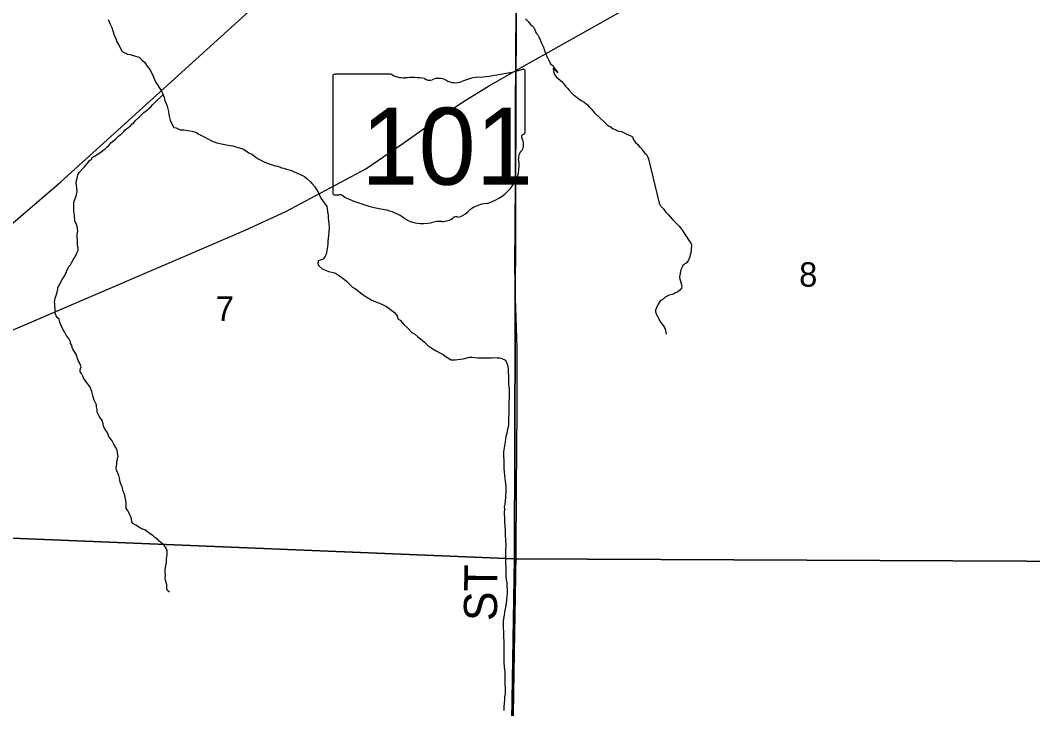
# Model space of a CAD drawing. Extents: x -8.5 to 18.7, y -20.3 to 7.
# Drawn here: x 11.845 to 15.315, y -3.364 to -1.005 of the extents above; entities that cross this region are included whole.
import ezdxf

# ---------------------------------------------------------------- set-up
doc = ezdxf.new("R2010")
doc.units = 0
for name, color, linetype in [('GM_X_County_Road', 7, 'Continuous'), ('GM_X_County_Road_Text', 7, 'Continuous'), ('GM_X_Minor_River', 7, 'Continuous'), ('GM_X_Rail_Line', 7, 'Continuous'), ('GM_X_Section', 7, 'Continuous'), ('GM_X_Section_Text', 7, 'Continuous'), ('GM_X_State_Location', 7, 'Continuous'), ('GM_X_State_Route', 7, 'Continuous'), ('GM_X_State_Shield', 7, 'Continuous')]:
    doc.layers.add(name, color=color, linetype=linetype)

msp = doc.modelspace()

# ---------------------------------------------------------------- linework, layer by layer
at = {"layer": 'GM_X_County_Road'}
for points in [[(13.5429, -1.1774), (13.5457, -1.1129), (13.546, -0.9367), (13.5466, -0.8416), (13.548, -0.6795), (13.55, -0.4503), (13.553, -0.2515), (13.5558, -0.0456), (13.5572, 0.1676), (13.5612, 0.3695), (13.5648, 0.5662), (13.5704, 0.8181), (13.5752, 1.0646), (13.5783, 1.1785), (13.5804, 1.1936)], [(13.5258, -4.4524), (13.5227, -4.418), (13.5194, -4.3526), (13.5216, -4.1896), (13.5244, -3.9919), (13.5275, -3.7989), (13.5314, -3.584), (13.5354, -3.3855), (13.539, -3.1706), (13.5421, -2.9793), (13.5441, -2.8365), (13.5457, -2.6116), (13.5474, -2.3386), (13.5472, -2.1271), (13.5418, -1.9572), (13.5396, -1.8481), (13.5418, -1.5659), (13.5421, -1.3434), (13.5418, -1.2789), (13.5429, -1.1774)]]:
    msp.add_lwpolyline(points, dxfattribs=at)
at = {"layer": 'GM_X_Minor_River'}
for points in [[(12.1464, -1.0024), (12.1518, -1.0168), (12.1587, -1.0304), (12.1625, -1.0411), (12.1679, -1.0593), (12.1725, -1.0676), (12.1764, -1.079), (12.1825, -1.0911), (12.1947, -1.1123), (12.2031, -1.1168), (12.213, -1.1213), (12.2221, -1.1221), (12.2404, -1.1281), (12.2525, -1.1318), (12.2632, -1.1424), (12.2716, -1.1499), (12.28, -1.1621), (12.2892, -1.1742), (12.2946, -1.1848), (12.2999, -1.1969), (12.3053, -1.2083), (12.3084, -1.2166), (12.3283, -1.2461), (12.3329, -1.2552), (12.3383, -1.2704), (12.3406, -1.2803), (12.3452, -1.2901), (12.3483, -1.3), (12.3529, -1.3182), (12.3537, -1.3288), (12.3568, -1.3387), (12.3584, -1.3478), (12.363, -1.3577), (12.3707, -1.3728), (12.379, -1.3743), (12.3927, -1.3803), (12.4064, -1.381), (12.4193, -1.3825), (12.4337, -1.3854), (12.4489, -1.3899), (12.4573, -1.3952), (12.4756, -1.405), (12.5007, -1.4185), (12.519, -1.4253), (12.5402, -1.4297), (12.557, -1.4335), (12.5737, -1.4357), (12.5874, -1.4401), (12.5965, -1.4424), (12.6102, -1.4469), (12.6284, -1.4597), (12.6383, -1.4642), (12.6521, -1.474), (12.662, -1.4816), (12.6764, -1.4876), (12.6856, -1.4929), (12.6947, -1.4959), (12.7053, -1.4996), (12.7182, -1.5041), (12.7274, -1.5056), (12.7403, -1.5108), (12.7487, -1.5123), (12.7578, -1.5153), (12.7745, -1.5205), (12.7836, -1.5251), (12.7943, -1.5296), (12.8095, -1.5363), (12.8194, -1.5401), (12.8278, -1.5484), (12.8385, -1.5575), (12.8453, -1.5658), (12.8545, -1.5764), (12.8606, -1.5855), (12.866, -1.5946), (12.8752, -1.6143)], [(13.5759, -1.0009), (13.5866, -1.0107), (13.5927, -1.0183), (13.5988, -1.0244), (13.6049, -1.0296), (13.6103, -1.0433), (13.6133, -1.0494), (13.6187, -1.0554), (13.6217, -1.0615), (13.6264, -1.0721), (13.631, -1.0835), (13.6356, -1.0926), (13.6379, -1.0979), (13.6417, -1.1092), (13.6456, -1.1199), (13.6494, -1.129), (13.6532, -1.1358), (13.6586, -1.1471), (13.6617, -1.154), (13.6708, -1.1615), (13.6739, -1.1676), (13.6792, -1.1736), (13.6869, -1.185), (13.6716, -1.1699), (13.6724, -1.1805), (13.6755, -1.1911), (13.6816, -1.1994), (13.6954, -1.21), (13.7015, -1.2161), (13.7083, -1.2252), (13.7137, -1.2312), (13.7198, -1.238), (13.7244, -1.2441), (13.7335, -1.2539), (13.7412, -1.2607), (13.7473, -1.2652), (13.7549, -1.2705), (13.7671, -1.2796), (13.7777, -1.2864), (13.7884, -1.2954), (13.7945, -1.3015), (13.8014, -1.309), (13.8075, -1.3151), (13.8128, -1.3219), (13.8334, -1.3423)], [(12.305, -1.2884), (12.3346, -1.2601)], [(12.0391, -2.1539), (12.0316, -2.1425), (12.0256, -2.1318), (12.0234, -2.1265), (12.0219, -2.1181), (12.0174, -2.1127), (12.0167, -2.1067), (12.013, -2.0975), (12.0025, -2.0845), (11.9965, -2.0723), (11.992, -2.0654), (11.9801, -2.041), (11.9779, -2.0289), (11.9711, -2.0235), (11.9682, -2.0182), (11.9644, -2.0105), (11.9652, -2.0052), (11.9645, -1.9969), (11.9639, -1.9824), (11.9632, -1.9764), (11.9625, -1.9695), (11.9649, -1.9574), (11.9688, -1.9445), (11.9703, -1.9392), (11.9735, -1.9279), (11.9743, -1.9203), (11.9789, -1.912), (11.9836, -1.9014), (11.9889, -1.8931), (11.9981, -1.8795), (12.0005, -1.8742), (12.0036, -1.8681), (12.0051, -1.8628), (12.009, -1.8545), (12.0113, -1.8492), (12.0167, -1.8432), (12.0205, -1.8364), (12.0251, -1.8281), (12.029, -1.8228), (12.0336, -1.8145), (12.0367, -1.8092), (12.0405, -1.8001), (12.0436, -1.7926), (12.0429, -1.785), (12.0415, -1.7774), (12.0415, -1.7713), (12.0408, -1.7637), (12.0402, -1.7462), (12.0403, -1.7394), (12.0419, -1.7265), (12.0405, -1.7121), (12.0375, -1.7052), (12.0323, -1.693), (12.031, -1.6755), (12.0288, -1.6573), (12.0291, -1.6292), (12.0307, -1.6224), (12.0337, -1.6156), (12.0353, -1.6103), (12.0376, -1.6034), (12.0392, -1.5966), (12.04, -1.5913), (12.0393, -1.5807), (12.0379, -1.5708), (12.0365, -1.5632), (12.0381, -1.5541), (12.0404, -1.5465), (12.0428, -1.5352), (12.0482, -1.5253), (12.0596, -1.5133), (12.065, -1.508), (12.0696, -1.502), (12.078, -1.4929), (12.0819, -1.4854), (12.0887, -1.4824), (12.0918, -1.4756), (12.0994, -1.4704), (12.1177, -1.4591), (12.1368, -1.4449), (12.1422, -1.4404), (12.1483, -1.4343), (12.1552, -1.4253), (12.1605, -1.4215), (12.172, -1.4118), (12.1812, -1.4027), (12.1934, -1.393), (12.2003, -1.3862), (12.2041, -1.3809), (12.2171, -1.3719), (12.2224, -1.3674), (12.2285, -1.3599), (12.2346, -1.3569), (12.2393, -1.3494), (12.2507, -1.3396), (12.2599, -1.329), (12.2683, -1.3208), (12.2813, -1.3125), (12.2851, -1.3072), (12.292, -1.302), (12.2996, -1.2937), (12.305, -1.2884)], [(13.8334, -1.3423), (13.8449, -1.3521), (13.854, -1.3612), (13.8609, -1.3665), (13.8662, -1.3695), (13.8769, -1.377), (13.8852, -1.3793), (13.8913, -1.3838), (13.905, -1.3868), (13.9141, -1.3905), (13.9233, -1.3951), (13.9286, -1.3973), (13.9355, -1.4003), (13.9431, -1.4048), (13.9469, -1.4147), (13.953, -1.4245), (13.9614, -1.4306), (13.966, -1.4374), (13.9729, -1.4419), (13.9759, -1.4487), (13.9843, -1.4593), (13.9904, -1.4654), (13.9943, -1.4722), (13.9981, -1.4798), (14.0345, -1.6315), (14.0384, -1.6406), (14.0483, -1.6505), (14.0567, -1.6626), (14.0666, -1.6724), (14.0727, -1.68), (14.0804, -1.6883), (14.0872, -1.6944), (14.0933, -1.7019), (14.1025, -1.711), (14.1071, -1.7163), (14.114, -1.7261), (14.1231, -1.7405), (14.1293, -1.7488), (14.1331, -1.7541), (14.1377, -1.761), (14.143, -1.7685), (14.1453, -1.7746), (14.1439, -1.7921), (14.1432, -1.802), (14.1409, -1.8073), (14.1395, -1.8157), (14.1335, -1.8294), (14.1267, -1.837), (14.1168, -1.8431), (14.1116, -1.8538), (14.1086, -1.8606), (14.1041, -1.8842), (14.1049, -1.8918), (14.108, -1.8994), (14.1111, -1.9115), (14.1119, -1.9168), (14.1104, -1.9237), (14.1051, -1.9305), (14.0976, -1.9366), (14.09, -1.9397), (14.0847, -1.942), (14.0786, -1.9443), (14.0688, -1.9474), (14.0551, -1.9543), (14.0476, -1.9604), (14.0392, -1.965), (14.031, -1.978), (14.0249, -1.9909), (14.0219, -1.9985), (14.022, -2.0038), (14.0251, -2.0129), (14.0296, -2.0213), (14.0327, -2.0281), (14.0366, -2.0357), (14.0434, -2.0455), (14.048, -2.0516), (14.0526, -2.0584), (14.0549, -2.0637), (14.0588, -2.0804)], [(12.8752, -1.6143), (12.8958, -1.643), (12.8966, -1.6506), (12.8974, -1.6613), (12.8998, -1.6734), (12.8998, -1.6818), (12.9014, -1.6924), (12.9022, -1.7007), (12.903, -1.7167), (12.9023, -1.7281), (12.9016, -1.7433), (12.8995, -1.7615), (12.8987, -1.7706), (12.898, -1.7813), (12.8958, -1.7942), (12.8936, -1.8064), (12.8898, -1.814), (12.8838, -1.8231), (12.874, -1.8277), (12.8656, -1.8293), (12.8642, -1.8377), (12.8665, -1.8452), (12.8794, -1.8573), (12.8908, -1.8618), (12.9007, -1.8656), (12.9121, -1.8678), (12.9213, -1.8701), (12.9289, -1.8746), (12.9395, -1.8814), (12.9502, -1.8889), (12.9624, -1.8995), (12.9754, -1.9116), (12.9838, -1.9199), (12.9936, -1.9259), (13.015, -1.9425), (13.0234, -1.9478), (13.0378, -1.9569), (13.047, -1.9629), (13.0637, -1.9704), (13.0759, -1.9749), (13.0888, -1.9802), (13.0995, -1.9862), (13.114, -1.9968), (13.1269, -2.0066), (13.1361, -2.0179), (13.1384, -2.0278), (13.1468, -2.0323), (13.159, -2.0474), (13.1712, -2.058), (13.1865, -2.0747), (13.1956, -2.0799), (13.2078, -2.0897), (13.2169, -2.0965), (13.2299, -2.1086), (13.2421, -2.1192), (13.2589, -2.1313), (13.2703, -2.1381), (13.2855, -2.1456), (13.2946, -2.1509), (13.3046, -2.1584), (13.3213, -2.1682), (13.335, -2.1682), (13.3539, -2.1665), (13.363, -2.1657), (13.3843, -2.1596), (13.3919, -2.1595), (13.4124, -2.1617), (13.4397, -2.1616), (13.4518, -2.1623), (13.4602, -2.1615), (13.4678, -2.1607), (13.4792, -2.1614), (13.4868, -2.1621), (13.4951, -2.1636), (13.5073, -2.1704), (13.515, -2.1863), (13.5173, -2.2007), (13.5174, -2.2121), (13.5182, -2.2227), (13.5183, -2.2524), (13.5192, -2.2615), (13.52, -2.2691), (13.5201, -2.301), (13.5194, -2.3108), (13.5196, -2.345), (13.5189, -2.3572), (13.5181, -2.3648), (13.5182, -2.3815), (13.5175, -2.3899), (13.5168, -2.3997), (13.5138, -2.4104), (13.5124, -2.421), (13.5094, -2.4309), (13.5064, -2.4492), (13.5042, -2.4629), (13.5035, -2.4704), (13.5013, -2.4841), (13.5015, -2.5282), (13.5023, -2.5426), (13.5031, -2.551), (13.5047, -2.5662)], [(12.3561, -2.9646), (12.3501, -2.9592), (12.3478, -2.9531), (12.3472, -2.9448), (12.3472, -2.9395), (12.3465, -2.9341), (12.3443, -2.928), (12.3421, -2.9182), (12.3422, -2.9053), (12.3415, -2.8992), (12.3416, -2.887), (12.3431, -2.8817), (12.344, -2.8734), (12.3456, -2.8628), (12.3464, -2.8567), (12.3464, -2.8506), (12.3481, -2.837), (12.3482, -2.8248), (12.346, -2.8164), (12.343, -2.8104), (12.3385, -2.8035), (12.3264, -2.7943), (12.3212, -2.7897), (12.3151, -2.7835), (12.3061, -2.7774), (12.3008, -2.7713), (12.2827, -2.7597), (12.2714, -2.7513), (12.2608, -2.7481), (12.2541, -2.7427), (12.2405, -2.735), (12.2306, -2.7296), (12.2269, -2.7243), (12.2262, -2.7137), (12.224, -2.7083), (12.2181, -2.6938), (12.2128, -2.6839), (12.2083, -2.6778), (12.2084, -2.6687), (12.2077, -2.6588), (12.207, -2.6505), (12.2056, -2.6451), (12.2034, -2.6345), (12.2019, -2.6284), (12.1974, -2.62), (12.1968, -2.6124), (12.1946, -2.6033), (12.1886, -2.5918), (12.1864, -2.5812), (12.1849, -2.5736), (12.1827, -2.5652), (12.179, -2.5568), (12.1753, -2.5469), (12.1739, -2.5393), (12.1747, -2.5325), (12.1755, -2.5249), (12.1763, -2.5166), (12.1779, -2.5113), (12.1787, -2.506), (12.1803, -2.4999), (12.1795, -2.4946), (12.1781, -2.4877), (12.1774, -2.4778), (12.1737, -2.471), (12.1654, -2.458), (12.1595, -2.4458), (12.1535, -2.4366), (12.1482, -2.4313), (12.146, -2.4237), (12.1415, -2.4153), (12.1363, -2.4069), (12.1303, -2.3969), (12.1289, -2.3878), (12.1252, -2.3764), (12.1154, -2.3619), (12.1102, -2.3505), (12.1088, -2.3444), (12.1088, -2.3391), (12.1066, -2.3292), (12.1059, -2.3231), (12.1029, -2.3162), (12.0984, -2.3071), (12.094, -2.2926), (12.0926, -2.2858), (12.0904, -2.2774), (12.0837, -2.2599), (12.0792, -2.2545), (12.0717, -2.2453), (12.0672, -2.2392), (12.0634, -2.2331), (12.0589, -2.2247), (12.0545, -2.2156), (12.0507, -2.2102), (12.0508, -2.2042), (12.0516, -2.1988), (12.0539, -2.1928), (12.0517, -2.1875), (12.048, -2.1791), (12.045, -2.1737), (12.0405, -2.1615), (12.0391, -2.1539)], [(13.5047, -2.5662), (13.5063, -2.5844), (13.5079, -2.595), (13.5087, -2.6026), (13.5088, -2.6224), (13.5081, -2.63), (13.5074, -2.6391), (13.5052, -2.6634), (13.5037, -2.6718), (13.5038, -2.6801), (13.5031, -2.693), (13.5039, -2.7128), (13.5047, -2.7226), (13.5056, -2.7401), (13.5072, -2.753), (13.5072, -2.7667), (13.5081, -2.788), (13.5089, -2.8024), (13.5083, -2.8221), (13.5076, -2.8297), (13.5076, -2.848), (13.5077, -2.8662), (13.5085, -2.8746), (13.5087, -2.908), (13.5103, -2.9224), (13.5119, -2.933), (13.5127, -2.9414), (13.5135, -2.9589), (13.5136, -2.9702), (13.5129, -2.9801), (13.5114, -2.9938), (13.5092, -3.0098), (13.507, -3.0219), (13.5048, -3.0326), (13.5033, -3.0432), (13.5011, -3.0554), (13.4996, -3.0653), (13.4997, -3.0873), (13.5005, -3.1017), (13.5006, -3.1177), (13.5015, -3.1336), (13.5017, -3.1845), (13.5025, -3.1929), (13.5026, -3.205), (13.5034, -3.2217), (13.505, -3.2377), (13.5052, -3.2658), (13.506, -3.2802), (13.5068, -3.2962), (13.5061, -3.3114), (13.5047, -3.3228), (13.504, -3.3334), (13.5033, -3.3448), (13.5026, -3.357), (13.5019, -3.3706)]]:
    msp.add_lwpolyline(points, dxfattribs=at)
at = {"layer": 'GM_X_Rail_Line'}
msp.add_lwpolyline([(9.8265, -3.4832), (9.9554, -3.3738), (10.2236, -3.1276), (10.7275, -2.6809), (11.4033, -2.0504), (11.764, -1.7469), (11.984, -1.5594), (12.7991, -0.8182), (13.6363, -0.0615), (14.079, 0.3384), (14.2522, 0.47), (14.4319, 0.6106), (14.5413, 0.6862), (15.5503, 1.4365), (16.5816, 2.231), (17.7899, 3.0985), (18.6545, 3.7446), (18.7413, 3.8103)], dxfattribs=at)
at = {"layer": 'GM_X_Section'}
for points in [[(11.5691, -0.7714), (13.5442, -0.8461), (13.5383, -2.851), (11.5391, -2.7686)], [(13.5442, -0.8461), (15.5605, -0.8603), (15.5425, -2.8599), (13.5383, -2.851)], [(13.5383, -2.851), (13.5052, -4.8528), (11.5126, -4.8053), (11.5391, -2.7686)], [(13.5383, -2.851), (15.5425, -2.8599), (15.5025, -4.8632), (13.5052, -4.8528)]]:
    msp.add_lwpolyline(points, close=True, dxfattribs=at)
at = {"layer": 'GM_X_State_Route'}
msp.add_lwpolyline([(11.5531, -2.1809), (11.7213, -2.1083), (12.015, -1.9823), (12.4015, -1.8168), (12.6158, -1.7242), (12.7555, -1.6603), (12.875, -1.5969), (13.0293, -1.5144), (13.1555, -1.428), (13.2806, -1.3399), (13.3642, -1.2833), (13.45, -1.2311), (13.5429, -1.1774), (13.7849, -1.0414), (13.9812, -0.9303)], dxfattribs=at)
at = {"layer": 'GM_X_State_Shield'}
for p, q in [((12.9163, -1.1966), (12.9163, -1.5969)), ((13.1159, -1.1897), (12.9228, -1.1897)), ((13.5755, -1.3892), (13.5755, -1.1798)), ((13.5754, -1.3891), (13.5755, -1.3892))]:
    msp.add_line(p, q, dxfattribs=at)
for centre, major_axis, start_param, end_param in [((13.3407, -0.6441), (0.699, 0), 4.814394, 5.042369), ((13.5682, -1.1789), (0.00734, 0), 6.141152, 7.989035), ((12.9239, -1.1958), (0.00764, 0), 1.712693, 3.28349), ((13.1618, -1.1433), (0.0741, 0), 4.042523, 4.731795), ((13.1864, -1.4144), (0.2659, 0), 1.404758, 1.657858), ((13.2468, -1.1937), (0.0214, 0), 3.836095, 5.185415), ((13.2781, -1.2399), (0.0444, 0), 0.950623, 2.079405), ((13.3355, -1.1765), (0.0534, 0), 4.081561, 5.145723), ((13.4299, -1.312), (0.1406, 0), 1.699011, 2.107814), ((13.5738, -1.4046), (0.0114, 0), 1.883978, 3.671073), ((13.5016, -1.431), (0.0682, 0), 5.934695, 6.695948), ((13.5677, -1.39), (0.00785, 0), 5.05454, 6.418171), ((13.6018, -1.4768), (0.0496, 0), 2.387724, 3.262537), ((13.3799, -1.5034), (0.1748, 0), 5.101752, 6.440018), ((12.924, -1.5977), (0.0077, 0), 3.00124, 4.508301), ((12.9251, -1.5568), (0.0588, 0), 4.665946, 4.897461), ((12.9372, -1.6199), (0.0212, 0), 0.519207, 1.627899), ((13.2048, -1.2603), (0.5048, 0), 4.195997, 4.488961), ((13.0543, -1.7767), (0.1579, 0), 0.823519, 1.323587), ((13.3323, -1.6356), (0.0565, 0), 4.937069, 5.64225), ((13.4536, -1.7092), (0.0958, 0), 1.647645, 2.488434), ((13.2251, -1.6219), (0.1002, 0), 4.026481, 4.996735), ((13.283, -1.7603), (0.0824, 0), 1.495662, 1.94098), ((13.2904, -1.6519), (0.0534, 0), 4.691044, 5.507374), ((13.3387, -1.6907), (0.015, 0), 1.147584, 2.315152)]:
    msp.add_ellipse(centre, major_axis=major_axis, ratio=0.8, start_param=start_param, end_param=end_param, dxfattribs=at)

# ---------------------------------------------------------------- texts
at = {"layer": 'GM_X_County_Road_Text'}
msp.add_text('ST', height=0.11364, rotation=89.4097, dxfattribs=at).set_placement((13.4784, -3.0643))
at = {"layer": 'GM_X_Section_Text'}
for s, p in [('8', (14.514, -1.918)), ('7', (12.5148, -2.0353))]:
    msp.add_text(s, height=0.0837, rotation=0, dxfattribs=at).set_placement(p)
at = {"layer": 'GM_X_State_Location'}
msp.add_text('101', height=0.000379, rotation=0, dxfattribs=at).set_placement((13.1048, -1.4509))
for s in ['s', 'r']:
    msp.add_text(s, height=0.000379, dxfattribs=at).set_placement((13.2385, -1.4233))
at = {"layer": 'GM_X_State_Shield'}
msp.add_text('101', height=0.26367, dxfattribs=at).set_placement((13.0135, -1.5686))

doc.saveas('drawing.dxf')
